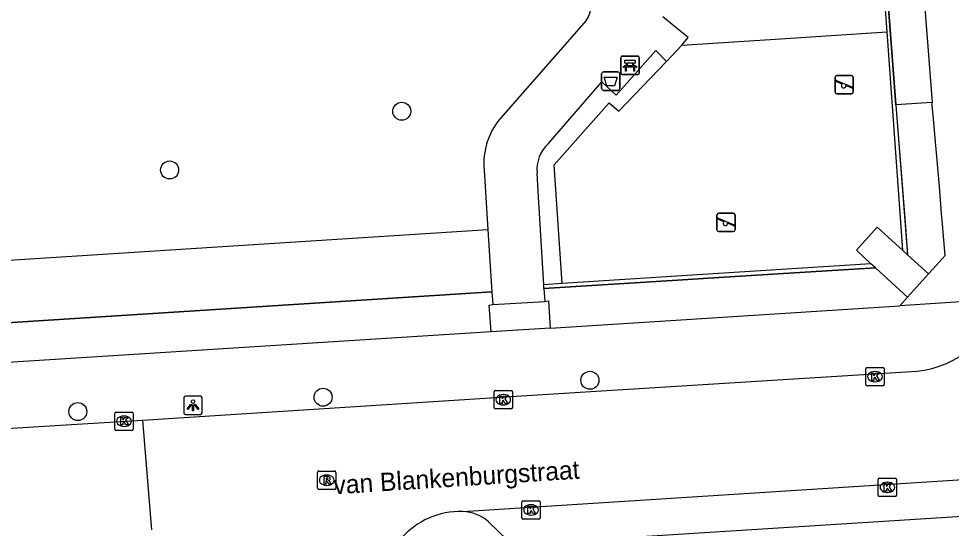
# Model space of a CAD drawing. Extents: x 159053 to 160041, y 380450 to 381422.
# Drawn here: x 159870.3 to 159921, y 381007.6 to 381035.3 of the extents above; entities that cross this region are included whole.
import ezdxf

# ---------------------------------------------------------------- set-up
doc = ezdxf.new("R2010")
doc.units = 0
for name, color, linetype in [('IMGEO_Afvalbak', 7, 'Continuous'), ('IMGEO_Bank', 7, 'Continuous'), ('IMGEO_Boom', 7, 'Continuous'), ('IMGEO_Groenvoorziening', 7, 'Continuous'), ('IMGEO_Haag', 7, 'Continuous'), ('IMGEO_Hek', 7, 'Continuous'), ('IMGEO_Kolk', 7, 'Continuous'), ('IMGEO_Lichtpunt', 7, 'Continuous'), ('IMGEO_Openbare_ruimte_label', 7, 'Continuous'), ('IMGEO_Rijbaan_lokaal_open', 7, 'Continuous'), ('IMGEO_Rioolput', 7, 'Continuous'), ('IMGEO_Speelvoorziening', 7, 'Continuous'), ('IMGEO_Voetpad_halfverhard', 7, 'Continuous'), ('IMGEO_Voetpad_open', 7, 'Continuous')]:
    doc.layers.add(name, color=color, linetype=linetype)

msp = doc.modelspace()

# ---------------------------------------------------------------- linework, layer by layer
at = {"layer": 'IMGEO_Afvalbak'}
for p, q in [((159902.082, 381032.433), (159902.872, 381032.433)), ((159902.872, 381032.433), (159902.082, 381032.433)), ((159901.982, 381031.533), (159901.982, 381032.333)), ((159901.982, 381032.333), (159901.982, 381031.533)), ((159902.972, 381032.333), (159902.972, 381031.533)), ((159902.972, 381031.533), (159902.972, 381032.333)), ((159902.872, 381031.433), (159902.082, 381031.433)), ((159902.082, 381031.433), (159902.872, 381031.433))]:
    msp.add_line(p, q, dxfattribs=at)
msp.add_lwpolyline([(159902.125, 381032.147), (159902.829, 381032.147), (159902.68, 381031.677), (159902.274, 381031.677), (159902.125, 381032.147)], dxfattribs=at)
for centre, start, end in [((159902.082, 381032.333), 90, 180), ((159902.082, 381032.333), 90, 180), ((159902.872, 381032.333), 0, 90), ((159902.872, 381032.333), 360, 90), ((159902.082, 381031.533), 180, 270), ((159902.082, 381031.533), 180, 270), ((159902.872, 381031.533), 270, 0), ((159902.872, 381031.533), 270, 0)]:
    msp.add_arc(centre, 0.1, start, end, dxfattribs=at)
at = {"layer": 'IMGEO_Bank'}
for p, q in [((159903.027, 381032.365), (159903.027, 381033.206)), ((159903.027, 381033.206), (159903.027, 381032.365)), ((159903.102, 381033.29), (159903.943, 381033.29)), ((159903.943, 381033.29), (159903.102, 381033.29)), ((159903.336, 381032.796), (159903.336, 381032.902)), ((159903.38, 381032.902), (159903.38, 381032.796)), ((159903.668, 381032.908), (159903.386, 381032.908)), ((159903.674, 381032.796), (159903.674, 381032.902)), ((159903.718, 381032.902), (159903.718, 381032.796)), ((159904.027, 381033.215), (159904.027, 381032.374)), ((159904.027, 381032.374), (159904.027, 381033.215)), ((159903.724, 381032.688), (159903.331, 381032.688)), ((159903.386, 381032.79), (159903.668, 381032.79)), ((159903.952, 381032.29), (159903.111, 381032.29)), ((159903.111, 381032.29), (159903.952, 381032.29))]:
    msp.add_line(p, q, dxfattribs=at)
for points in [[(159903.33, 381032.908), (159903.244, 381032.908), (159903.244, 381033.069), (159903.807, 381033.069), (159903.807, 381032.908), (159903.724, 381032.908)], [(159903.274, 381032.688), (159903.132, 381032.688), (159903.244, 381032.79), (159903.33, 381032.79)], [(159903.324, 381032.681), (159903.324, 381032.474), (159903.281, 381032.474), (159903.281, 381032.681)], [(159903.724, 381032.79), (159903.807, 381032.79), (159903.919, 381032.688), (159903.78, 381032.688)], [(159903.774, 381032.681), (159903.774, 381032.474), (159903.73, 381032.474), (159903.73, 381032.681)]]:
    msp.add_lwpolyline(points, dxfattribs=at)
for centre, radius, start, end in [((159903.105, 381033.212), 0.0779, 92.4484, 184.2845), ((159903.105, 381033.212), 0.0779, 92.4484, 184.2845), ((159903.329, 381032.901), 0.00671, 2.8957, 87.1043), ((159903.386, 381032.901), 0.00671, 92.8957, 177.1043), ((159903.668, 381032.901), 0.00671, 2.8957, 87.1043), ((159903.725, 381032.901), 0.00671, 92.8957, 177.1043), ((159903.949, 381033.212), 0.0779, 2.4484, 94.2845), ((159903.949, 381033.212), 0.0779, 2.4484, 94.2845), ((159903.105, 381032.368), 0.0779, 182.4484, 274.2845), ((159903.105, 381032.368), 0.0779, 182.4484, 274.2845), ((159903.274, 381032.681), 0.00671, 2.8957, 87.1043), ((159903.331, 381032.681), 0.00671, 92.8957, 177.1043), ((159903.329, 381032.797), 0.00671, 272.8957, 357.1043), ((159903.386, 381032.797), 0.00671, 182.8957, 267.1043), ((159903.668, 381032.797), 0.00671, 272.8957, 357.1043), ((159903.725, 381032.797), 0.00671, 182.8957, 267.1043), ((159903.723, 381032.681), 0.00671, 2.8957, 87.1043), ((159903.78, 381032.681), 0.00671, 92.8957, 177.1043), ((159903.949, 381032.368), 0.0779, 272.4484, 4.2845), ((159903.949, 381032.368), 0.0779, 272.4484, 4.2845)]:
    msp.add_arc(centre, radius, start, end, dxfattribs=at)
at = {"layer": 'IMGEO_Boom'}
for centre in [(159891.131, 381030.295), (159878.522, 381027.104), (159901.35, 381015.671), (159886.857, 381014.753), (159873.534, 381013.972)]:
    msp.add_circle(centre, 0.489, dxfattribs=at)
at = {"layer": 'IMGEO_Groenvoorziening'}
for points in [[(159917.959, 381030.647), (159916.161, 381054.565)], [(159917.255, 381037.564), (159917.481, 381034.607)], [(159906.347, 381033.888), (159911.707, 381034.234), (159917.481, 381034.607)], [(159917.481, 381034.607), (159918.323, 381022.751)], [(159919.93, 381030.775), (159917.959, 381030.647)], [(159917.959, 381030.647), (159918.013, 381029.932), (159918.485, 381024.016), (159918.606, 381022.493)], [(159895.809, 381023.857), (159841.246, 381020.361), (159837.451, 381022.304)], [(159916.864, 381021.778), (159908.355, 381021.251), (159906.4, 381021.13), (159898.854, 381020.656)], [(159916.612, 381022.008), (159908.335, 381021.479), (159899.835, 381020.936)], [(159831.993, 381016.385), (159896.026, 381020.487)], [(159895.991, 381018.311), (159895.874, 381019.757), (159896.071, 381019.789)], [(159898.896, 381019.955), (159899.09, 381019.996), (159899.189, 381018.514)]]:
    msp.add_lwpolyline(points, dxfattribs=at)
at = {"layer": 'IMGEO_Haag'}
for points in [[(159899.835, 381020.936), (159899.4, 381027.378), (159902.403, 381030.763), (159902.925, 381030.294), (159905.51, 381033.009)], [(159899.835, 381020.936), (159898.841, 381020.869)]]:
    msp.add_lwpolyline(points, dxfattribs=at)
at = {"layer": 'IMGEO_Hek'}
for points in [[(159916.161, 381054.565), (159918.013, 381029.932)], [(159918.013, 381029.932), (159918.606, 381022.493)], [(159908.355, 381021.251), (159916.864, 381021.778)], [(159906.4, 381021.13), (159908.355, 381021.251)], [(159898.854, 381020.656), (159906.4, 381021.13)], [(159896.026, 381020.487), (159831.993, 381016.385), (159829.138, 381019.311)]]:
    msp.add_lwpolyline(points, dxfattribs=at)
at = {"layer": 'IMGEO_Kolk'}
for p, q in [((159916.331, 381015.442), (159916.331, 381016.294)), ((159916.406, 381016.368), (159917.258, 381016.368)), ((159916.819, 381016.148), (159916.844, 381016.148)), ((159917.332, 381016.294), (159917.332, 381015.442)), ((159917.258, 381015.368), (159916.406, 381015.368)), ((159916.842, 381015.588), (159916.817, 381015.588)), ((159896.14, 381014.189), (159896.14, 381015.041)), ((159896.215, 381015.115), (159897.067, 381015.115)), ((159896.628, 381014.895), (159896.653, 381014.895)), ((159897.141, 381015.041), (159897.141, 381014.189)), ((159897.067, 381014.115), (159896.215, 381014.115)), ((159896.651, 381014.335), (159896.626, 381014.335)), ((159875.54, 381013.021), (159875.54, 381013.873)), ((159875.615, 381013.947), (159876.467, 381013.947)), ((159876.028, 381013.727), (159876.053, 381013.727)), ((159876.541, 381013.873), (159876.541, 381013.021)), ((159876.051, 381013.167), (159876.026, 381013.167)), ((159876.467, 381012.947), (159875.615, 381012.947)), ((159917.008, 381009.427), (159917.008, 381010.279)), ((159917.083, 381010.353), (159917.935, 381010.353)), ((159917.496, 381010.133), (159917.521, 381010.133)), ((159918.009, 381010.279), (159918.009, 381009.427)), ((159917.519, 381009.573), (159917.494, 381009.573)), ((159897.651, 381008.201), (159897.651, 381009.053)), ((159897.726, 381009.127), (159898.578, 381009.127)), ((159898.652, 381009.053), (159898.652, 381008.201)), ((159917.935, 381009.353), (159917.083, 381009.353)), ((159898.139, 381008.907), (159898.164, 381008.907)), ((159898.578, 381008.127), (159897.726, 381008.127)), ((159898.162, 381008.347), (159898.137, 381008.347))]:
    msp.add_line(p, q, dxfattribs=at)
for points in [[(159916.331, 381015.442), (159916.331, 381016.294)], [(159916.406, 381016.368), (159917.258, 381016.368)], [(159917.332, 381016.294), (159917.332, 381015.442)], [(159916.652, 381016.068), (159916.775, 381016.068), (159916.775, 381015.917), (159916.905, 381016.068), (159917.069, 381016.068), (159916.923, 381015.917), (159917.076, 381015.668), (159916.924, 381015.668), (159916.839, 381015.832), (159916.775, 381015.765), (159916.775, 381015.668), (159916.652, 381015.668), (159916.652, 381016.068)], [(159917.258, 381015.368), (159916.406, 381015.368)], [(159896.14, 381014.189), (159896.14, 381015.041)], [(159896.215, 381015.115), (159897.067, 381015.115)], [(159896.461, 381014.815), (159896.584, 381014.815), (159896.584, 381014.664), (159896.714, 381014.815), (159896.878, 381014.815), (159896.732, 381014.664), (159896.885, 381014.415), (159896.733, 381014.415), (159896.648, 381014.579), (159896.584, 381014.512), (159896.584, 381014.415), (159896.461, 381014.415), (159896.461, 381014.815)], [(159897.141, 381015.041), (159897.141, 381014.189)], [(159897.067, 381014.115), (159896.215, 381014.115)], [(159875.54, 381013.021), (159875.54, 381013.873)], [(159875.615, 381013.947), (159876.467, 381013.947)], [(159875.861, 381013.647), (159875.984, 381013.647), (159875.984, 381013.496), (159876.114, 381013.647), (159876.278, 381013.647), (159876.132, 381013.496), (159876.285, 381013.247), (159876.133, 381013.247), (159876.048, 381013.411), (159875.984, 381013.344), (159875.984, 381013.247), (159875.861, 381013.247), (159875.861, 381013.647)], [(159876.541, 381013.873), (159876.541, 381013.021)], [(159876.467, 381012.947), (159875.615, 381012.947)], [(159917.008, 381009.427), (159917.008, 381010.279)], [(159917.083, 381010.353), (159917.935, 381010.353)], [(159918.009, 381010.279), (159918.009, 381009.427)], [(159917.329, 381010.053), (159917.452, 381010.053), (159917.452, 381009.902), (159917.582, 381010.053), (159917.746, 381010.053), (159917.6, 381009.902), (159917.753, 381009.653), (159917.601, 381009.653), (159917.516, 381009.817), (159917.452, 381009.75), (159917.452, 381009.653), (159917.329, 381009.653), (159917.329, 381010.053)], [(159897.651, 381008.201), (159897.651, 381009.053)], [(159897.726, 381009.127), (159898.578, 381009.127)], [(159898.652, 381009.053), (159898.652, 381008.201)], [(159917.935, 381009.353), (159917.083, 381009.353)], [(159897.972, 381008.827), (159898.095, 381008.827), (159898.095, 381008.676), (159898.225, 381008.827), (159898.389, 381008.827), (159898.243, 381008.676), (159898.396, 381008.427), (159898.244, 381008.427), (159898.159, 381008.591), (159898.095, 381008.524), (159898.095, 381008.427), (159897.972, 381008.427), (159897.972, 381008.827)], [(159898.578, 381008.127), (159897.726, 381008.127)]]:
    msp.add_lwpolyline(points, dxfattribs=at)
for centre, start, end in [((159916.408, 381016.292), 91.552, 178.448), ((159916.408, 381016.292), 91.552, 178.448), ((159917.256, 381016.292), 1.552, 88.448), ((159917.256, 381016.292), 1.552, 88.448), ((159916.408, 381015.444), 181.552, 268.448), ((159916.408, 381015.444), 181.552, 268.448), ((159917.256, 381015.444), 271.552, 358.448), ((159917.256, 381015.444), 271.552, 358.448), ((159896.217, 381015.039), 91.552, 178.448), ((159896.217, 381015.039), 91.552, 178.448), ((159897.065, 381015.039), 1.552, 88.448), ((159897.065, 381015.039), 1.552, 88.448), ((159896.217, 381014.191), 181.552, 268.448), ((159896.217, 381014.191), 181.552, 268.448), ((159897.065, 381014.191), 271.552, 358.448), ((159897.065, 381014.191), 271.552, 358.448), ((159875.617, 381013.871), 91.552, 178.448), ((159875.617, 381013.871), 91.552, 178.448), ((159876.465, 381013.871), 1.552, 88.448), ((159876.465, 381013.871), 1.552, 88.448), ((159875.617, 381013.023), 181.552, 268.448), ((159875.617, 381013.023), 181.552, 268.448), ((159876.465, 381013.023), 271.552, 358.448), ((159876.465, 381013.023), 271.552, 358.448), ((159917.085, 381010.277), 91.552, 178.448), ((159917.085, 381010.277), 91.552, 178.448), ((159917.933, 381010.277), 1.552, 88.448), ((159917.933, 381010.277), 1.552, 88.448), ((159897.728, 381009.051), 91.552, 178.448), ((159897.728, 381009.051), 91.552, 178.448), ((159898.576, 381009.051), 1.552, 88.448), ((159898.576, 381009.051), 1.552, 88.448), ((159917.085, 381009.429), 181.552, 268.448), ((159917.085, 381009.429), 181.552, 268.448), ((159917.933, 381009.429), 271.552, 358.448), ((159917.933, 381009.429), 271.552, 358.448), ((159897.728, 381008.203), 181.552, 268.448), ((159897.728, 381008.203), 181.552, 268.448), ((159898.576, 381008.203), 271.552, 358.448), ((159898.576, 381008.203), 271.552, 358.448)]:
    msp.add_arc(centre, 0.0765, start, end, dxfattribs=at)
for centre, major_axis, ratio, start_param, end_param in [((159916.818, 381015.868), (-0.387, 0.002), 0.722429, 4.712389, 7.853982), ((159916.843, 381015.868), (-0.39, 0.002), 0.717154, 1.570796, 4.712389), ((159896.627, 381014.615), (-0.387, 0.002), 0.722429, 4.712389, 7.853982), ((159896.652, 381014.615), (-0.39, 0.002), 0.717154, 1.570796, 4.712389), ((159876.027, 381013.447), (-0.387, 0.002), 0.722429, 4.712389, 7.853982), ((159876.052, 381013.447), (-0.39, 0.002), 0.717154, 1.570796, 4.712389), ((159917.495, 381009.853), (-0.387, 0.002), 0.722429, 4.712389, 7.853982), ((159917.52, 381009.853), (-0.39, 0.002), 0.717154, 1.570796, 4.712389), ((159898.138, 381008.627), (-0.387, 0.002), 0.722429, 4.712389, 7.853982), ((159898.163, 381008.627), (-0.39, 0.002), 0.717154, 1.570796, 4.712389)]:
    msp.add_ellipse(centre, major_axis=major_axis, ratio=ratio, start_param=start_param, end_param=end_param, dxfattribs=at)
at = {"layer": 'IMGEO_Lichtpunt'}
for p, q in [((159879.291, 381014.715), (159879.291, 381013.908)), ((159879.291, 381014.715), (159879.291, 381013.908)), ((159880.193, 381014.81), (159879.385, 381014.81)), ((159880.193, 381014.81), (159879.385, 381014.81)), ((159880.287, 381013.908), (159880.287, 381014.715)), ((159880.287, 381013.908), (159880.287, 381014.715)), ((159879.385, 381013.814), (159880.193, 381013.814)), ((159879.385, 381013.814), (159880.193, 381013.814))]:
    msp.add_line(p, q, dxfattribs=at)
for points in [[(159879.665, 381014.379), (159879.704, 381014.351), (159879.516, 381014.089), (159879.478, 381014.116), (159879.665, 381014.379)], [(159879.767, 381014.331), (159879.814, 381014.331), (159879.814, 381014.009), (159879.767, 381014.009), (159879.767, 381014.331)], [(159879.877, 381014.351), (159879.915, 381014.378), (159880.102, 381014.116), (159880.063, 381014.088), (159879.877, 381014.351)]]:
    msp.add_lwpolyline(points, dxfattribs=at)
msp.add_circle((159879.79, 381014.513), 0.0994, dxfattribs=at)
for centre, start, end in [((159879.385, 381014.715), 90, 180), ((159879.385, 381014.715), 90, 180), ((159880.193, 381014.715), 0, 90), ((159880.193, 381014.715), 0, 90), ((159879.385, 381013.908), 180, 270), ((159879.385, 381013.908), 180, 270), ((159880.193, 381013.908), 270, 0), ((159880.193, 381013.908), 270, 360)]:
    msp.add_arc(centre, 0.0946, start, end, dxfattribs=at)
at = {"layer": 'IMGEO_Rijbaan_lokaal_open'}
for points in [[(159877.054, 381013.51), (159897.632, 381014.823), (159919.107, 381016.164)], [(159827.718, 381010.363), (159850.836, 381011.867), (159871.407, 381013.161), (159877.054, 381013.51)], [(159877.054, 381013.51), (159877.532, 381007.54)], [(159894.437, 381008.542), (159938.037, 381011.324)]]:
    msp.add_lwpolyline(points, dxfattribs=at)
for centre, radius, start, end in [((159918.427, 381021.992), 5.867, 276.6536, 341.0979), ((159894.334, 381004.251), 4.293, 88.6202, 189.3405)]:
    msp.add_arc(centre, radius, start, end, dxfattribs=at)
at = {"layer": 'IMGEO_Rioolput'}
for p, q in [((159886.553, 381009.815), (159886.553, 381010.667)), ((159886.628, 381010.741), (159887.48, 381010.741)), ((159887.554, 381010.667), (159887.554, 381009.815)), ((159887.041, 381010.521), (159887.066, 381010.521)), ((159887.48, 381009.741), (159886.628, 381009.741)), ((159887.064, 381009.961), (159887.039, 381009.961))]:
    msp.add_line(p, q, dxfattribs=at)
for points in [[(159886.553, 381009.815), (159886.553, 381010.667)], [(159886.628, 381010.741), (159887.48, 381010.741)], [(159887.554, 381010.667), (159887.554, 381009.815)], [(159887.142, 381010.439), (159886.89, 381010.441), (159886.89, 381010.041)], [(159886.89, 381010.041), (159887.014, 381010.041), (159887.014, 381010.203), (159887.025, 381010.203)], [(159887.068, 381010.36), (159887.014, 381010.36), (159887.014, 381010.279)], [(159887.014, 381010.279), (159887.066, 381010.279)], [(159887.072, 381010.174), (159887.143, 381010.041), (159887.283, 381010.041), (159887.218, 381010.167)], [(159887.48, 381009.741), (159886.628, 381009.741)]]:
    msp.add_lwpolyline(points, dxfattribs=at)
for centre, radius, start, end in [((159886.63, 381010.665), 0.0765, 91.552, 178.448), ((159886.63, 381010.665), 0.0765, 91.552, 178.448), ((159887.478, 381010.665), 0.0765, 1.552, 88.448), ((159887.478, 381010.665), 0.0765, 1.552, 88.448), ((159887.024, 381010.15), 0.0533, 26.0293, 88.6989), ((159887.05, 381010.468), 0.19, 274.7715, 282.9687), ((159887.074, 381010.264), 0.0964, 77.0061, 93.1865), ((159887.088, 381010.321), 0.0378, 276.6634, 79.6772), ((159887.141, 381010.329), 0.109, 350.3612, 89.416), ((159887.139, 381010.329), 0.112, 277.5842, 350.9817), ((159887.123, 381010.114), 0.108, 29.5134, 73.7905), ((159886.63, 381009.817), 0.0765, 181.552, 268.448), ((159886.63, 381009.817), 0.0765, 181.552, 268.448), ((159887.478, 381009.817), 0.0765, 271.552, 358.448), ((159887.478, 381009.817), 0.0765, 271.552, 358.448)]:
    msp.add_arc(centre, radius, start, end, dxfattribs=at)
for centre, major_axis, ratio, start_param, end_param in [((159887.04, 381010.241), (-0.387, 0.002), 0.722429, 4.712389, 7.853982), ((159887.065, 381010.241), (-0.39, 0.002), 0.717154, 1.570796, 4.712389)]:
    msp.add_ellipse(centre, major_axis=major_axis, ratio=ratio, start_param=start_param, end_param=end_param, dxfattribs=at)
at = {"layer": 'IMGEO_Speelvoorziening'}
for p, q in [((159914.664, 381031.342), (159914.664, 381032.142)), ((159914.664, 381032.142), (159914.664, 381031.342)), ((159915.047, 381031.77), (159914.708, 381031.907)), ((159914.733, 381031.967), (159915.609, 381031.614)), ((159914.764, 381032.242), (159915.554, 381032.242)), ((159915.554, 381032.242), (159914.764, 381032.242)), ((159915.654, 381032.142), (159915.654, 381031.342)), ((159915.654, 381031.342), (159915.654, 381032.142)), ((159915.585, 381031.554), (159915.245, 381031.691)), ((159915.554, 381031.242), (159914.764, 381031.242)), ((159914.764, 381031.242), (159915.554, 381031.242)), ((159908.345, 381024.758), (159909.135, 381024.758)), ((159909.135, 381024.758), (159908.345, 381024.758)), ((159908.245, 381023.858), (159908.245, 381024.658)), ((159908.245, 381024.658), (159908.245, 381023.858)), ((159908.628, 381024.286), (159908.289, 381024.423)), ((159908.314, 381024.483), (159909.19, 381024.13)), ((159909.235, 381024.658), (159909.235, 381023.858)), ((159909.235, 381023.858), (159909.235, 381024.658)), ((159909.135, 381023.758), (159908.345, 381023.758)), ((159908.345, 381023.758), (159909.135, 381023.758)), ((159909.166, 381024.07), (159908.826, 381024.207))]:
    msp.add_line(p, q, dxfattribs=at)
for centre, radius, start, end in [((159914.764, 381032.142), 0.1, 90, 180), ((159914.764, 381032.142), 0.1, 90, 180), ((159914.721, 381031.937), 0.0327, 68.078, 248.078), ((159915.554, 381032.142), 0.1, 0, 90), ((159915.554, 381032.142), 0.1, 360, 90), ((159914.764, 381031.342), 0.1, 180, 270), ((159914.764, 381031.342), 0.1, 180, 270), ((159915.126, 381031.68), 0.12, 130.9928, 5.1632), ((159915.554, 381031.342), 0.1, 270, 0), ((159915.554, 381031.342), 0.1, 270, 0), ((159915.597, 381031.584), 0.0327, 248.078, 68.078), ((159908.345, 381024.658), 0.1, 90, 180), ((159908.345, 381024.658), 0.1, 90, 180), ((159909.135, 381024.658), 0.1, 0, 90), ((159909.135, 381024.658), 0.1, 360, 90), ((159908.302, 381024.453), 0.0327, 68.078, 248.078), ((159908.707, 381024.196), 0.12, 130.9928, 5.1632), ((159908.345, 381023.858), 0.1, 180, 270), ((159908.345, 381023.858), 0.1, 180, 270), ((159909.135, 381023.858), 0.1, 270, 0), ((159909.135, 381023.858), 0.1, 270, 0), ((159909.178, 381024.1), 0.0327, 248.078, 68.078)]:
    msp.add_arc(centre, radius, start, end, dxfattribs=at)
at = {"layer": 'IMGEO_Voetpad_halfverhard'}
for points in [[(159906.347, 381033.888), (159906.69, 381034.308), (159906.022, 381034.851), (159905.301, 381035.436)], [(159901.141, 381035.226), (159896.534, 381029.966)], [(159905.51, 381033.009), (159906.347, 381033.888)], [(159899.095, 381028.55), (159901.994, 381031.894), (159902.775, 381031.175), (159904.92, 381033.593), (159905.51, 381033.009)], [(159895.601, 381027.093), (159895.809, 381023.857)], [(159898.841, 381020.869), (159898.554, 381025.648), (159898.477, 381026.936)], [(159895.809, 381023.857), (159896.026, 381020.487)], [(159918.323, 381022.751), (159916.946, 381023.995), (159915.823, 381022.746), (159916.612, 381022.008)], [(159918.323, 381022.751), (159918.606, 381022.493)], [(159918.606, 381022.493), (159919.741, 381021.456)], [(159916.864, 381021.778), (159916.612, 381022.008)], [(159918.601, 381020.192), (159916.864, 381021.778)], [(159898.854, 381020.656), (159898.841, 381020.869)], [(159896.026, 381020.487), (159896.071, 381019.789)], [(159898.854, 381020.656), (159898.896, 381019.955)], [(159896.071, 381019.789), (159898.896, 381019.955)]]:
    msp.add_lwpolyline(points, dxfattribs=at)
for centre, radius, start, end in [((159900.336, 381035.892), 1.044, 320.4037, 47.7109), ((159899.387, 381027.451), 3.803, 138.6103, 185.4075), ((159900.416, 381027.119), 1.947, 132.7024, 185.3939)]:
    msp.add_arc(centre, radius, start, end, dxfattribs=at)
at = {"layer": 'IMGEO_Voetpad_open'}
for points in [[(159918.09, 381054.632), (159919.93, 381030.775)], [(159919.741, 381021.456), (159920.148, 381021.907), (159920.639, 381022.451), (159920.5, 381024.163), (159920.453, 381024.746), (159920.335, 381026.205), (159919.985, 381030.062), (159919.941, 381030.636), (159919.93, 381030.775)], [(159919.741, 381021.456), (159918.601, 381020.192)], [(159918.174, 381019.719), (159918.601, 381020.192)], [(159899.189, 381018.514), (159906.569, 381018.982), (159908.548, 381019.108), (159918.174, 381019.719)], [(159923.978, 381020.091), (159918.174, 381019.719)], [(159895.991, 381018.311), (159826.625, 381013.909), (159825.89, 381014.588)], [(159899.189, 381018.514), (159895.991, 381018.311)], [(159979.377, 381011.934), (159897.557, 381006.743)], [(159896.879, 381006.985), (159895.844, 381007.978)]]:
    msp.add_lwpolyline(points, dxfattribs=at)
msp.add_arc((159894.345, 381006.275), 2.268, 48.6382, 87.6747, dxfattribs=at)

# ---------------------------------------------------------------- texts
at = {"layer": 'IMGEO_Openbare_ruimte_label'}
msp.add_text('van Blankenburgstraat', height=1, rotation=3.6693, dxfattribs=at).set_placement((159887.453, 381009.472))

doc.saveas('drawing.dxf')
